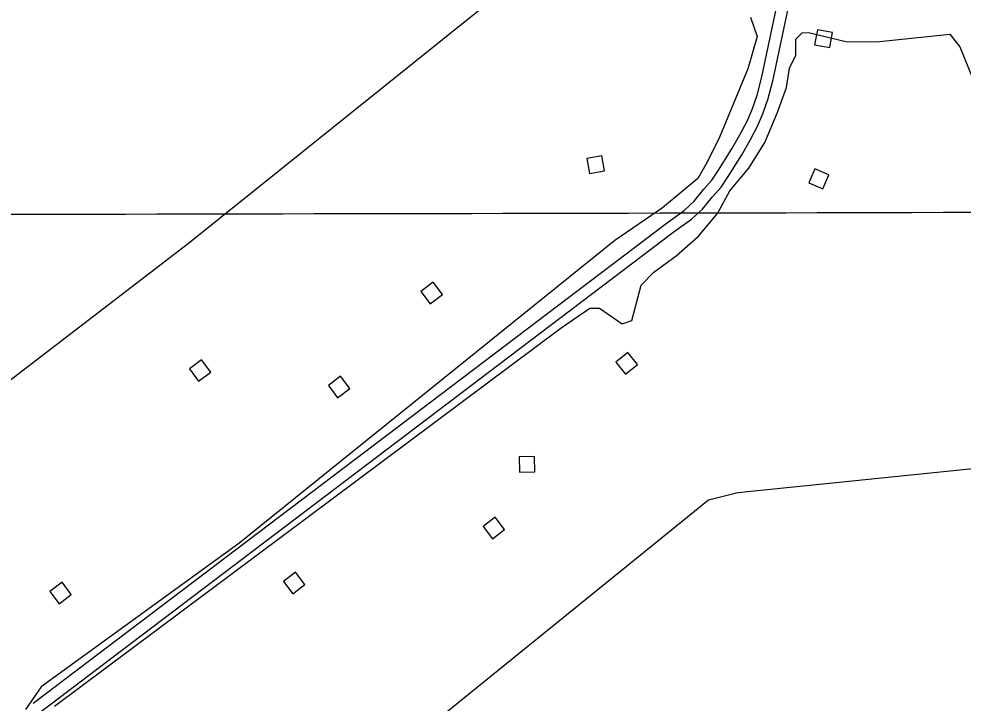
# Model space of a CAD drawing. Extents: x 3329297 to 3367176, y 649250 to 674653.
# Drawn here: x 3356232 to 3358699, y 659456 to 661244 of the extents above; entities that cross this region are included whole.
import ezdxf

# ---------------------------------------------------------------- set-up
doc = ezdxf.new("R2010")
doc.units = 0
for name, color, linetype in [('V-BLDG-OTLN', 7, 'Continuous'), ('V-GRID-MAJR', 7, 'Continuous'), ('V-ROAD-CNTR', 7, 'Continuous'), ('V-SITE-VEGE', 7, 'Continuous'), ('V-TOPO-SHOR', 7, 'Continuous')]:
    doc.layers.add(name, color=color, linetype=linetype)

msp = doc.modelspace()

# ---------------------------------------------------------------- linework, layer by layer
at = {"layer": 'V-BLDG-OTLN'}
for points in [[(3358318.2373259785, 661215.3225425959), (3358311.0633403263, 661175.9706213), (3358350.414261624, 661168.796635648), (3358357.5892472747, 661208.147556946)], [(3357722.611517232, 660839.5102942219), (3357762.001438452, 660846.4742802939), (3357755.0364523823, 660885.863201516), (3357715.6475311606, 660878.8992154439)], [(3358311.259339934, 660852.0542691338), (3358295.907370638, 660815.1183430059), (3358332.8432967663, 660799.7653737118), (3358348.1962660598, 660836.70129984)], [(3357306.672349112, 660499.45197434), (3357338.640285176, 660523.493926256), (3357314.597333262, 660555.46186232), (3357282.6293971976, 660531.419910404)], [(3357823.1493161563, 660371.8872294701), (3357791.7953788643, 660347.049279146), (3357816.634329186, 660315.6953418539), (3357847.9882664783, 660340.534292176)], [(3356701.561559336, 660297.04237916), (3356733.5294954, 660321.0843310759), (3356709.4865434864, 660353.0522671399), (3356677.518607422, 660329.010315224)], [(3357064.649833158, 660253.898465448), (3357096.6177692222, 660277.9404173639), (3357072.574817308, 660309.9083534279), (3357040.606881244, 660285.866401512)], [(3357579.090804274, 660100.46277232), (3357539.104884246, 660099.3827744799), (3357540.183882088, 660059.39785445), (3357580.1698021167, 660060.4768522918)], [(3357476.6930090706, 659941.471090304), (3357445.047072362, 659917.005139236), (3357469.5120234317, 659885.3602025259), (3357501.15796014, 659909.8251535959)], [(3356955.080052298, 659797.6443779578), (3356923.43411559, 659773.1784268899), (3356947.89906666, 659741.53349018), (3356979.5450033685, 659765.9984412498)], [(3356336.953288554, 659715.509542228), (3356368.921224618, 659739.551494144), (3356344.8782727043, 659771.519430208), (3356312.91033664, 659747.477478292)]]:
    msp.add_lwpolyline(points, close=True, dxfattribs=at)
at = {"layer": 'V-GRID-MAJR'}
msp.add_spline([(3333421.13, 660693.428), (3338679.904, 660701.46), (3343938.678, 660710.256), (3349197.451, 660719.817), (3354456.222, 660730.142), (3359714.992, 660741.233), (3364973.7600000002, 660753.089), (3364973.761, 660753.089)], degree=3, dxfattribs=at)
at = {"layer": 'V-ROAD-CNTR'}
for points in [[(3356269.1694241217, 659455.73906177), (3357922.955116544, 660709.4485543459), (3357970.024022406, 660743.528486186), (3357996.328969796, 660767.52643819), (3358021.589919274, 660798.7483757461), (3358042.5868772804, 660822.278328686), (3358059.753842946, 660848.6632759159), (3358095.10177225, 660903.9761652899), (3358116.065730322, 660941.3340905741), (3358134.959692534, 660977.0030192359), (3358148.0506663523, 661006.789959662), (3358161.128640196, 661044.577884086), (3358173.307615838, 661092.6097880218), (3358288.99138447, 661639.7256937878)], [(3356287.293387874, 659431.833109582), (3357940.815080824, 660685.342602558), (3357988.989984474, 660720.2225327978), (3358018.2249260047, 660746.8924794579), (3358044.455873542, 660779.314414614), (3358066.4888294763, 660804.0063652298), (3358084.965792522, 660832.4053084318), (3358120.8437207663, 660888.5461961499), (3358142.4056776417, 660926.970119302), (3358161.983638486, 660963.9290453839), (3358176.004610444, 660995.8319815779), (3358189.894582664, 661035.9699013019), (3358202.5355573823, 661085.8178016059), (3358318.393325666, 661633.762705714)]]:
    msp.add_lwpolyline(points, dxfattribs=at)
at = {"layer": 'V-SITE-VEGE'}
for points in [[(3358143.454, 661248.187), (3358160.832, 661198.036), (3358136.608, 661113.839), (3358063.06, 660936.758), (3358030.245, 660869.2440000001), (3358005.536, 660827), (3357914.029, 660750.415), (3357789.029, 660665.05), (3356807.083, 659873.259), (3356290.676, 659498.049), (3356249.366, 659438.827)], [(3356324.8510000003, 659448.0920000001), (3357648.881, 660436.85), (3357723.881, 660488.068), (3357749.075, 660488.359), (3357808.344, 660447.084), (3357833.4420000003, 660455.765), (3357849.56, 660514.694), (3357857.5700000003, 660548.355), (3357890.774, 660582.307), (3357949.075, 660624.9400000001), (3358007.279, 660675.964), (3358056.99, 660735.282), (3358089.901, 660794.406), (3358139.61, 660853.7220000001), (3358180.826, 660921.335), (3358213.545, 660997.24), (3358237.963, 661064.658), (3358245.781, 661115.098), (3358262.187, 661148.857), (3358261.704, 661190.811), (3358278.307, 661207.785), (3358295.103, 661207.979)], [(3358295.103, 661207.979), (3358396.167, 661183.9720000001), (3358480.148, 661184.941), (3358664.707, 661203.859), (3358690.291, 661170.587), (3358724.8510000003, 661087.0650000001)]]:
    msp.add_lwpolyline(points, dxfattribs=at)
at = {"layer": 'V-TOPO-SHOR'}
for points in [[(3352560.395, 659261.12), (3353184.358442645, 659140.052683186), (3354146.9413614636, 659103.3716005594), (3354676.2855552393, 659123.6224312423), (3356675.4139347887, 660657.7977554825), (3357924.785028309, 661661.1734273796)], [(3354727.340172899, 657574.0720625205), (3355256.2113426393, 657844.5755311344), (3355429.244850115, 657960.404226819), (3357341.8746691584, 659427.0401017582), (3358033.826766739, 659986.6058990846), (3358110.7911919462, 660006.0016478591), (3360891.917909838, 660290.3874342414), (3362855.038356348, 660505.8510856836), (3362864.8271968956, 660419.2433657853), (3362922.5959988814, 660409.7274237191), (3362928.719, 660387.307)]]:
    msp.add_lwpolyline(points, dxfattribs=at)

doc.saveas('drawing.dxf')
